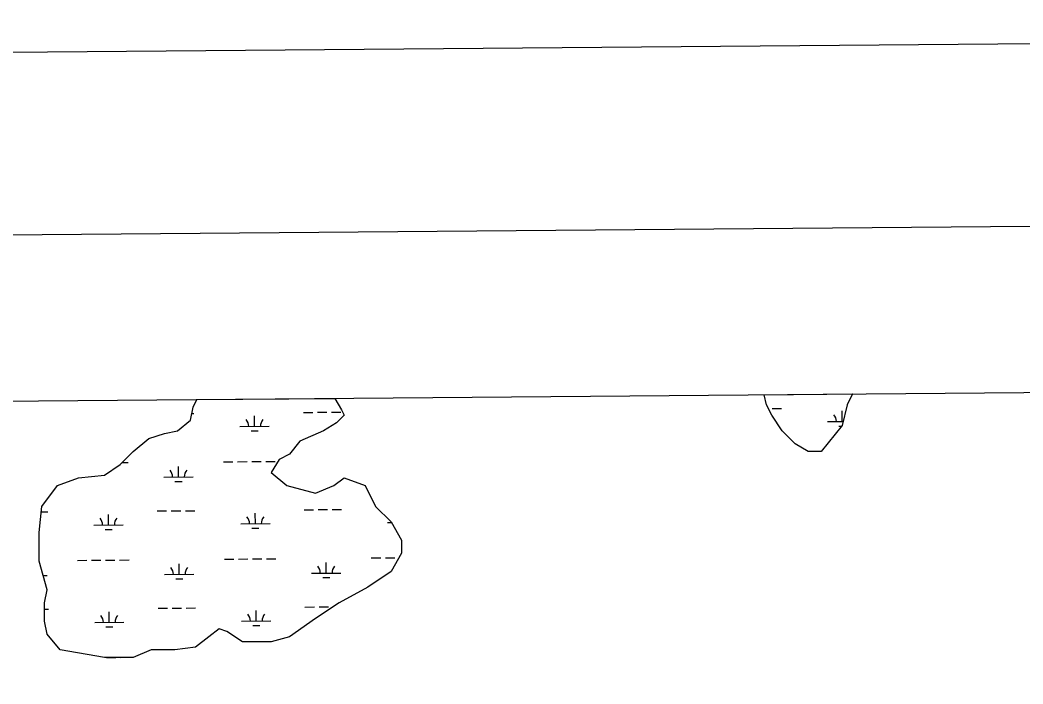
# Model space of a CAD drawing. Extents: x 3568792 to 3606828, y 529143 to 554785.
# Drawn here: x 3592959 to 3596385, y 551932 to 554202 of the extents above; entities that cross this region are included whole.
import ezdxf

# ---------------------------------------------------------------- set-up
doc = ezdxf.new("R2010")
doc.units = 0
for name, color, linetype in [('G-ANNO-NPLT', 7, 'Continuous'), ('V-ANNO-SYMB', 7, 'Continuous'), ('V-GRID-FRAM', 7, 'Continuous'), ('V-TOPO-SHOR', 7, 'Continuous'), ('V-WETL-SWMP', 7, 'Continuous')]:
    doc.layers.add(name, color=color, linetype=linetype)

msp = doc.modelspace()

# ---------------------------------------------------------------- linework, layer by layer
at = {"layer": 'G-ANNO-NPLT'}
msp.add_lwpolyline([(3569578.9, 529726.8), (3606244.2, 530036.1), (3606040.4, 554201.9), (3569375, 553892.6)], close=True, dxfattribs=at)
at = {"layer": 'V-ANNO-SYMB'}
msp.add_lwpolyline([(3570406.9, 530358.8), (3603488.9, 530637.9), (3603295.6, 553553.7), (3570213.6, 553274.6), (3570406.9, 530358.8)], dxfattribs=at)
at = {"layer": 'V-GRID-FRAM'}
msp.add_lwpolyline([(3570936, 552713.8), (3602582.8, 552980.8), (3602744.1, 534798.4), (3571081.5, 534531.3), (3570936, 552713.8)], dxfattribs=at)
at = {"layer": 'V-TOPO-SHOR'}
for p, q in [((3595508.9, 552887), (3595501.1, 552921)), ((3595803.2, 552923.6), (3595785, 552887)), ((3593549.7, 552878.1), (3593563, 552904.7)), ((3594033.7, 552908.6), (3594057.3, 552869.2)), ((3595526.7, 552851.4), (3595508.9, 552887)), ((3595785, 552887), (3595767.2, 552815.8)), ((3593540.8, 552833.6), (3593549.7, 552878.1)), ((3594066.2, 552851.4), (3594039.5, 552824.7)), ((3594057.3, 552869.2), (3594066.2, 552851.4)), ((3595562.4, 552797.9), (3595526.7, 552851.4)), ((3593496.3, 552797.9), (3593540.8, 552833.6)), ((3594039.5, 552824.7), (3593995, 552797.9)), ((3595767.2, 552815.8), (3595695.9, 552726.6)), ((3593398.3, 552771.2), (3593451.8, 552789)), ((3593451.8, 552789), (3593496.3, 552797.9)), ((3593995, 552797.9), (3593914.9, 552762.3)), ((3595606.9, 552753.4), (3595562.4, 552797.9)), ((3593344.9, 552726.6), (3593398.3, 552771.2)), ((3593914.9, 552762.3), (3593879.2, 552717.7)), ((3595651.4, 552726.6), (3595606.9, 552753.4)), ((3593300.4, 552682.1), (3593344.9, 552726.6)), ((3593879.2, 552717.7), (3593843.6, 552699.9)), ((3595695.9, 552726.6), (3595651.4, 552726.6)), ((3593246.9, 552646.4), (3593300.4, 552682.1)), ((3593843.6, 552699.9), (3593816.9, 552655.3)), ((3593157.9, 552637.5), (3593246.9, 552646.4)), ((3593816.9, 552655.3), (3593870.3, 552610.8)), ((3593033.2, 552539.5), (3593086.6, 552610.8)), ((3593086.6, 552610.8), (3593157.9, 552637.5)), ((3593870.3, 552610.8), (3593968.3, 552584.1)), ((3593968.3, 552584.1), (3594030.6, 552610.8)), ((3594030.6, 552610.8), (3594066.2, 552637.5)), ((3594066.2, 552637.5), (3594137.5, 552610.8)), ((3594137.5, 552610.8), (3594173.1, 552539.5)), ((3593024.3, 552450.4), (3593033.2, 552539.5)), ((3594173.1, 552539.5), (3594226.5, 552486)), ((3594226.5, 552486), (3594262.2, 552423.6)), ((3593024.3, 552352.4), (3593024.3, 552450.4)), ((3594262.2, 552423.6), (3594262.2, 552379.1)), ((3594262.2, 552379.1), (3594226.5, 552316.7)), ((3593051, 552254.3), (3593024.3, 552352.4)), ((3594226.5, 552316.7), (3594146.4, 552263.2)), ((3594146.4, 552263.2), (3594048.4, 552209.8)), ((3593042.1, 552209.8), (3593051, 552254.3)), ((3593042.1, 552147.4), (3593042.1, 552209.8)), ((3594048.4, 552209.8), (3593968.3, 552156.3)), ((3593051, 552102.8), (3593042.1, 552147.4)), ((3593968.3, 552156.3), (3593879.2, 552093.9)), ((3593095.6, 552049.4), (3593051, 552102.8)), ((3593603.2, 552093.9), (3593558.6, 552058.3)), ((3593638.8, 552120.7), (3593603.2, 552093.9)), ((3593665.5, 552111.7), (3593638.8, 552120.7)), ((3593718.9, 552076.1), (3593665.5, 552111.7)), ((3593879.2, 552093.9), (3593816.9, 552076.1)), ((3593558.6, 552058.3), (3593487.4, 552049.4)), ((3593816.9, 552076.1), (3593718.9, 552076.1)), ((3593246.9, 552022.6), (3593095.6, 552049.4)), ((3593344.9, 552022.6), (3593246.9, 552022.6)), ((3593407.2, 552049.4), (3593344.9, 552022.6)), ((3593487.4, 552049.4), (3593407.2, 552049.4))]:
    msp.add_line(p, q, dxfattribs=at)
at = {"layer": 'V-WETL-SWMP'}
for p, q in [((3595501.1, 552921), (3595803.2, 552923.6)), ((3595508.9, 552887), (3595501.1, 552921)), ((3595803.2, 552923.6), (3595785, 552887)), ((3593549.7, 552878.1), (3593563, 552904.7)), ((3593563, 552904.7), (3594033.7, 552908.6)), ((3594033.7, 552908.6), (3594057.3, 552869.2)), ((3595526.7, 552851.4), (3595508.9, 552887)), ((3595785, 552887), (3595767.2, 552815.8)), ((3593540.8, 552833.6), (3593549.7, 552878.1)), ((3593545.6, 552857.3), (3593552.7, 552857.3)), ((3593759.9, 552812.6), (3593759.6, 552848.6)), ((3593926.6, 552860.5), (3593958.6, 552860.8)), ((3593974.6, 552860.9), (3594006.6, 552861.2)), ((3594022.6, 552861.3), (3594054.6, 552861.6)), ((3594066.2, 552851.4), (3594039.5, 552824.7)), ((3594057.3, 552869.2), (3594066.2, 552851.4)), ((3595562.4, 552797.9), (3595526.7, 552851.4)), ((3595528.3, 552874), (3595560.3, 552874.3)), ((3595767.5, 552829.6), (3595767.2, 552865.6)), ((3593496.3, 552797.9), (3593540.8, 552833.6)), ((3593709.9, 552812.2), (3593809.9, 552813.1)), ((3594039.5, 552824.7), (3593995, 552797.9)), ((3595767.2, 552815.8), (3595695.9, 552726.6)), ((3595717.5, 552829.2), (3595770.6, 552829.6)), ((3595755.6, 552814.1), (3595765.9, 552814.1)), ((3593398.3, 552771.2), (3593451.8, 552789)), ((3593451.8, 552789), (3593496.3, 552797.9)), ((3593748.1, 552797.1), (3593772.1, 552797.3)), ((3593995, 552797.9), (3593914.9, 552762.3)), ((3595606.9, 552753.4), (3595562.4, 552797.9)), ((3593344.9, 552726.6), (3593398.3, 552771.2)), ((3593914.9, 552762.3), (3593879.2, 552717.7)), ((3595651.4, 552726.6), (3595606.9, 552753.4)), ((3593300.4, 552682.1), (3593344.9, 552726.6)), ((3593879.2, 552717.7), (3593843.6, 552699.9)), ((3595695.9, 552726.6), (3595651.4, 552726.6)), ((3593246.9, 552646.4), (3593300.4, 552682.1)), ((3593307, 552688.8), (3593328.2, 552688.9)), ((3593500, 552639.6), (3593499.7, 552675.6)), ((3593654.1, 552691.7), (3593686.1, 552691.9)), ((3593702.1, 552692.1), (3593734.1, 552692.4)), ((3593750.1, 552692.5), (3593782.1, 552692.8)), ((3593798.1, 552692.9), (3593830.1, 552693.2)), ((3593843.6, 552699.9), (3593816.9, 552655.3)), ((3593157.9, 552637.5), (3593246.9, 552646.4)), ((3593450, 552639.2), (3593550, 552640.1)), ((3593816.9, 552655.3), (3593870.3, 552610.8)), ((3593033.2, 552539.5), (3593086.6, 552610.8)), ((3593086.6, 552610.8), (3593157.9, 552637.5)), ((3593488.1, 552624.1), (3593512.1, 552624.3)), ((3593870.3, 552610.8), (3593968.3, 552584.1)), ((3593968.3, 552584.1), (3594030.6, 552610.8)), ((3594030.6, 552610.8), (3594066.2, 552637.5)), ((3594066.2, 552637.5), (3594137.5, 552610.8)), ((3594137.5, 552610.8), (3594173.1, 552539.5)), ((3593024.3, 552450.4), (3593033.2, 552539.5)), ((3594173.1, 552539.5), (3594226.5, 552486)), ((3593031.3, 552520.2), (3593053.6, 552520.4)), ((3593260.9, 552475.7), (3593260.6, 552511.7)), ((3593427.5, 552523.6), (3593459.5, 552523.9)), ((3593475.5, 552524), (3593507.5, 552524.3)), ((3593523.5, 552524.4), (3593555.5, 552524.7)), ((3593762.7, 552480), (3593762.4, 552516)), ((3593929.4, 552527.8), (3593961.4, 552528.1)), ((3593977.4, 552528.2), (3594009.4, 552528.5)), ((3594025.4, 552528.6), (3594057.4, 552528.9)), ((3593210.9, 552475.3), (3593310.9, 552476.2)), ((3593712.7, 552479.6), (3593812.7, 552480.4)), ((3594214.6, 552483.8), (3594227.8, 552483.9)), ((3594226.5, 552486), (3594262.2, 552423.6)), ((3593024.3, 552352.4), (3593024.3, 552450.4)), ((3593249, 552460.2), (3593273, 552460.4)), ((3593750.9, 552464.5), (3593774.9, 552464.7)), ((3594262.2, 552423.6), (3594262.2, 552379.1)), ((3594262.2, 552379.1), (3594226.5, 552316.7)), ((3593051, 552254.3), (3593024.3, 552352.4)), ((3593155, 552354.8), (3593187, 552355.1)), ((3593203, 552355.2), (3593235, 552355.5)), ((3593251, 552355.6), (3593283, 552355.9)), ((3593299, 552356), (3593331, 552356.3)), ((3593502.8, 552307), (3593502.5, 552343)), ((3593656.9, 552359), (3593688.9, 552359.3)), ((3593704.9, 552359.4), (3593736.9, 552359.7)), ((3593752.9, 552359.8), (3593784.9, 552360.1)), ((3593800.9, 552360.2), (3593832.9, 552360.5)), ((3594004.7, 552311.2), (3594004.3, 552347.2)), ((3594158.8, 552363.2), (3594190.8, 552363.5)), ((3594206.8, 552363.7), (3594238.8, 552363.9)), ((3593037.7, 552303), (3593050.9, 552303.2)), ((3593452.8, 552306.5), (3593552.8, 552307.4)), ((3593954.7, 552310.8), (3594054.7, 552311.6)), ((3594226.5, 552316.7), (3594146.4, 552263.2)), ((3593490.9, 552291.4), (3593514.9, 552291.6)), ((3593992.8, 552295.7), (3594016.8, 552295.9)), ((3594146.4, 552263.2), (3594048.4, 552209.8)), ((3593042.1, 552209.8), (3593051, 552254.3)), ((3593042.1, 552147.4), (3593042.1, 552209.8)), ((3593932.2, 552195.2), (3593964.2, 552195.4)), ((3594048.4, 552209.8), (3593968.3, 552156.3)), ((3593980.2, 552195.6), (3594012.2, 552195.8)), ((3593042.1, 552187.6), (3593056.4, 552187.8)), ((3593263.7, 552143.1), (3593263.4, 552179.1)), ((3593430.3, 552190.9), (3593462.3, 552191.2)), ((3593478.3, 552191.3), (3593510.3, 552191.6)), ((3593526.3, 552191.7), (3593558.3, 552192)), ((3593765.6, 552147.3), (3593765.3, 552183.3)), ((3593051, 552102.8), (3593042.1, 552147.4)), ((3593213.7, 552142.7), (3593313.7, 552143.5)), ((3593251.8, 552127.6), (3593275.8, 552127.8)), ((3593715.6, 552146.9), (3593815.6, 552147.7)), ((3593753.7, 552131.8), (3593777.7, 552132)), ((3593968.3, 552156.3), (3593879.2, 552093.9)), ((3593095.6, 552049.4), (3593051, 552102.8)), ((3593603.2, 552093.9), (3593558.6, 552058.3)), ((3593638.8, 552120.7), (3593603.2, 552093.9)), ((3593665.5, 552111.7), (3593638.8, 552120.7)), ((3593718.9, 552076.1), (3593665.5, 552111.7)), ((3593879.2, 552093.9), (3593816.9, 552076.1)), ((3593558.6, 552058.3), (3593487.4, 552049.4)), ((3593816.9, 552076.1), (3593718.9, 552076.1)), ((3593246.9, 552022.6), (3593095.6, 552049.4)), ((3593344.9, 552022.6), (3593246.9, 552022.6)), ((3593253.8, 552022.9), (3593285.8, 552023.2)), ((3593301.8, 552023.3), (3593333.8, 552023.6)), ((3593407.2, 552049.4), (3593344.9, 552022.6)), ((3593487.4, 552049.4), (3593407.2, 552049.4))]:
    msp.add_line(p, q, dxfattribs=at)
for centre, start, end in [((3595712.3, 552829.6), 359.7115, 41.2552), ((3593704.7, 552812.7), 359.7115, 41.2552), ((3593815.2, 552813.6), 139.7115, 181.2552), ((3593444.7, 552639.6), 359.7115, 41.2552), ((3593555.2, 552640.6), 139.7115, 181.2552), ((3593707.5, 552480), 359.7115, 41.2552), ((3593818, 552480.9), 139.7115, 181.2552), ((3593205.6, 552475.8), 359.7115, 41.2552), ((3593316.1, 552476.7), 139.7115, 181.2552), ((3593558, 552307.9), 139.7115, 181.2552), ((3593949.4, 552311.2), 359.7115, 41.2552), ((3594059.9, 552312.1), 139.7115, 181.2552), ((3593447.5, 552307), 359.7115, 41.2552), ((3593208.4, 552143.1), 359.7115, 41.2552), ((3593318.9, 552144), 139.7115, 181.2552), ((3593710.3, 552147.3), 359.7115, 41.2552), ((3593820.8, 552148.3), 139.7115, 181.2552)]:
    msp.add_arc(centre, 35.2, start, end, dxfattribs=at)

doc.saveas('drawing.dxf')
